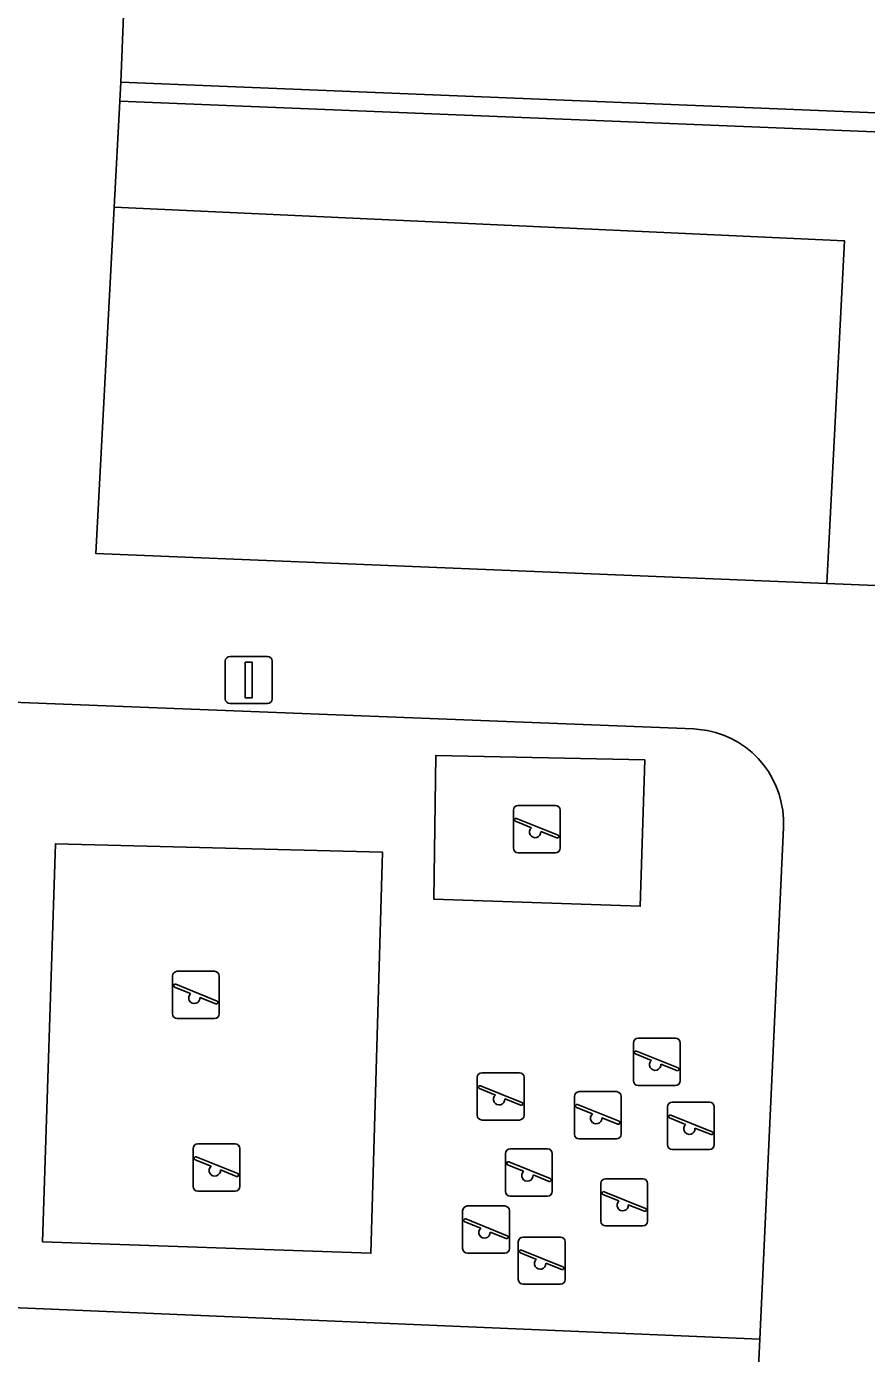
# Model space of a CAD drawing. Extents: x 160077 to 160948, y 386481 to 387498.
# Drawn here: x 160750.39 to 160768.16, y 386817.09 to 386845.16 of the extents above; entities that cross this region are included whole.
import ezdxf

# ---------------------------------------------------------------- set-up
doc = ezdxf.new("R2010")
doc.units = 0
for name, color, linetype in [('IMGEO_Groenvoorziening', 7, 'Continuous'), ('IMGEO_Lichtmast', 7, 'Continuous'), ('IMGEO_Pand', 7, 'Continuous'), ('IMGEO_Speelvoorziening', 7, 'Continuous'), ('IMGEO_Terreindeel_zand', 7, 'Continuous'), ('IMGEO_Voetpad_open', 7, 'Continuous')]:
    doc.layers.add(name, color=color, linetype=linetype)

msp = doc.modelspace()

# ---------------------------------------------------------------- linework, layer by layer
at = {"layer": 'IMGEO_Groenvoorziening'}
for points in [[(160779.22, 386842.494), (160767.821, 386842.957), (160752.363, 386843.584), (160752.244, 386841.339), (160767.701, 386840.626), (160767.327, 386833.38), (160778.831, 386832.907)], [(160767.701, 386840.626), (160752.244, 386841.339), (160751.855, 386834.016), (160767.327, 386833.38)], [(160765.905, 386817.399), (160748.408, 386818.134), (160748.825, 386830.923), (160744.63, 386831.089), (160743.938, 386813.427), (160765.678, 386812.53)]]:
    msp.add_lwpolyline(points, close=True, dxfattribs=at)
at = {"layer": 'IMGEO_Lichtmast'}
for p, q in [((160754.697, 386831.839), (160755.487, 386831.839)), ((160755.487, 386831.839), (160754.697, 386831.839)), ((160754.597, 386830.939), (160754.597, 386831.739)), ((160754.597, 386831.739), (160754.597, 386830.939)), ((160755.587, 386831.739), (160755.587, 386830.939)), ((160755.587, 386830.939), (160755.587, 386831.739)), ((160755.487, 386830.839), (160754.697, 386830.839)), ((160754.697, 386830.839), (160755.487, 386830.839))]:
    msp.add_line(p, q, dxfattribs=at)
msp.add_lwpolyline([(160755.017, 386831.714), (160755.167, 386831.714), (160755.167, 386830.964), (160755.017, 386830.964), (160755.017, 386831.714)], dxfattribs=at)
for centre, start, end in [((160754.697, 386831.739), 90, 180), ((160754.697, 386831.739), 90, 180), ((160755.487, 386831.739), 0, 90), ((160755.487, 386831.739), 360, 90), ((160754.697, 386830.939), 180, 270), ((160754.697, 386830.939), 180, 270), ((160755.487, 386830.939), 270, 0), ((160755.487, 386830.939), 270, 0)]:
    msp.add_arc(centre, 0.1, start, end, dxfattribs=at)
at = {"layer": 'IMGEO_Pand'}
msp.add_lwpolyline([(160845.158, 386853.967), (160782.797, 386856.574), (160782.828, 386857.927), (160782.842, 386858.512), (160780.433, 386858.625), (160780.416, 386858.269), (160780.332, 386856.553), (160774.661, 386856.79), (160745.381, 386858.016), (160745.313, 386856.078), (160749.383, 386855.909), (160749.175, 386851.713), (160752.686, 386851.593), (160752.638, 386850.372), (160752.384, 386843.984), (160844.785, 386840.233), (160844.857, 386842.066), (160844.95, 386844.455), (160850.448, 386844.276), (160850.772, 386851.46), (160850.783, 386851.708), (160845.292, 386851.952), (160845.343, 386853.959)], close=True, dxfattribs=at)
at = {"layer": 'IMGEO_Speelvoorziening'}
for p, q in [((160760.692, 386827.786), (160760.692, 386828.586)), ((160760.692, 386828.586), (160760.692, 386827.786)), ((160760.761, 386828.411), (160761.637, 386828.058)), ((160760.792, 386828.686), (160761.582, 386828.686)), ((160761.582, 386828.686), (160760.792, 386828.686)), ((160761.682, 386828.586), (160761.682, 386827.786)), ((160761.682, 386827.786), (160761.682, 386828.586)), ((160761.075, 386828.214), (160760.736, 386828.351)), ((160761.613, 386827.998), (160761.273, 386828.135)), ((160761.582, 386827.686), (160760.792, 386827.686)), ((160760.792, 386827.686), (160761.582, 386827.686)), ((160753.479, 386824.277), (160753.479, 386825.077)), ((160753.479, 386825.077), (160753.479, 386824.277)), ((160753.579, 386825.177), (160754.369, 386825.177)), ((160754.369, 386825.177), (160753.579, 386825.177)), ((160754.469, 386825.077), (160754.469, 386824.277)), ((160754.469, 386824.277), (160754.469, 386825.077)), ((160753.862, 386824.705), (160753.523, 386824.842)), ((160753.548, 386824.902), (160754.424, 386824.549)), ((160754.4, 386824.489), (160754.06, 386824.626)), ((160754.369, 386824.177), (160753.579, 386824.177)), ((160753.579, 386824.177), (160754.369, 386824.177)), ((160763.232, 386822.864), (160763.232, 386823.664)), ((160763.232, 386823.664), (160763.232, 386822.864)), ((160763.332, 386823.764), (160764.122, 386823.764)), ((160764.122, 386823.764), (160763.332, 386823.764)), ((160764.222, 386823.664), (160764.222, 386822.864)), ((160764.222, 386822.864), (160764.222, 386823.664)), ((160763.615, 386823.292), (160763.276, 386823.429)), ((160763.301, 386823.489), (160764.177, 386823.136)), ((160764.153, 386823.076), (160763.813, 386823.213)), ((160759.929, 386822.132), (160759.929, 386822.932)), ((160759.929, 386822.932), (160759.929, 386822.132)), ((160760.029, 386823.032), (160760.819, 386823.032)), ((160760.819, 386823.032), (160760.029, 386823.032)), ((160760.919, 386822.932), (160760.919, 386822.132)), ((160760.919, 386822.132), (160760.919, 386822.932)), ((160760.312, 386822.56), (160759.973, 386822.697)), ((160759.998, 386822.757), (160760.874, 386822.404)), ((160761.983, 386821.732), (160761.983, 386822.532)), ((160761.983, 386822.532), (160761.983, 386821.732)), ((160762.083, 386822.632), (160762.873, 386822.632)), ((160762.873, 386822.632), (160762.083, 386822.632)), ((160762.973, 386822.532), (160762.973, 386821.732)), ((160762.973, 386821.732), (160762.973, 386822.532)), ((160764.122, 386822.764), (160763.332, 386822.764)), ((160763.332, 386822.764), (160764.122, 386822.764)), ((160760.85, 386822.344), (160760.51, 386822.481)), ((160762.366, 386822.16), (160762.027, 386822.297)), ((160762.052, 386822.357), (160762.928, 386822.004)), ((160763.954, 386821.51), (160763.954, 386822.31)), ((160763.954, 386822.31), (160763.954, 386821.51)), ((160764.054, 386822.41), (160764.844, 386822.41)), ((160764.844, 386822.41), (160764.054, 386822.41)), ((160764.944, 386822.31), (160764.944, 386821.51)), ((160764.944, 386821.51), (160764.944, 386822.31)), ((160760.819, 386822.032), (160760.029, 386822.032)), ((160760.029, 386822.032), (160760.819, 386822.032)), ((160762.904, 386821.944), (160762.564, 386822.081)), ((160764.337, 386821.938), (160763.998, 386822.075)), ((160764.023, 386822.135), (160764.899, 386821.782)), ((160764.875, 386821.722), (160764.535, 386821.859)), ((160753.914, 386820.627), (160753.914, 386821.427)), ((160753.914, 386821.427), (160753.914, 386820.627)), ((160754.014, 386821.527), (160754.804, 386821.527)), ((160754.804, 386821.527), (160754.014, 386821.527)), ((160754.904, 386821.427), (160754.904, 386820.627)), ((160754.904, 386820.627), (160754.904, 386821.427)), ((160760.627, 386821.42), (160761.417, 386821.42)), ((160761.417, 386821.42), (160760.627, 386821.42)), ((160762.873, 386821.632), (160762.083, 386821.632)), ((160762.083, 386821.632), (160762.873, 386821.632)), ((160764.844, 386821.41), (160764.054, 386821.41)), ((160764.054, 386821.41), (160764.844, 386821.41)), ((160754.297, 386821.055), (160753.958, 386821.192)), ((160753.983, 386821.252), (160754.859, 386820.899)), ((160760.527, 386820.52), (160760.527, 386821.32)), ((160760.527, 386821.32), (160760.527, 386820.52)), ((160760.596, 386821.145), (160761.472, 386820.792)), ((160761.517, 386821.32), (160761.517, 386820.52)), ((160761.517, 386820.52), (160761.517, 386821.32)), ((160754.835, 386820.839), (160754.495, 386820.976)), ((160760.91, 386820.948), (160760.571, 386821.085)), ((160761.448, 386820.732), (160761.108, 386820.869)), ((160762.543, 386819.891), (160762.543, 386820.691)), ((160762.543, 386820.691), (160762.543, 386819.891)), ((160762.643, 386820.791), (160763.433, 386820.791)), ((160763.433, 386820.791), (160762.643, 386820.791)), ((160763.533, 386820.691), (160763.533, 386819.891)), ((160763.533, 386819.891), (160763.533, 386820.691)), ((160754.804, 386820.527), (160754.014, 386820.527)), ((160754.014, 386820.527), (160754.804, 386820.527)), ((160761.417, 386820.42), (160760.627, 386820.42)), ((160760.627, 386820.42), (160761.417, 386820.42)), ((160762.926, 386820.319), (160762.587, 386820.456)), ((160762.612, 386820.516), (160763.488, 386820.163)), ((160759.619, 386819.313), (160759.619, 386820.113)), ((160759.619, 386820.113), (160759.619, 386819.313)), ((160759.719, 386820.213), (160760.509, 386820.213)), ((160760.509, 386820.213), (160759.719, 386820.213)), ((160760.609, 386820.113), (160760.609, 386819.313)), ((160760.609, 386819.313), (160760.609, 386820.113)), ((160763.464, 386820.103), (160763.124, 386820.24)), ((160760.002, 386819.741), (160759.663, 386819.878)), ((160759.688, 386819.938), (160760.564, 386819.585)), ((160763.433, 386819.791), (160762.643, 386819.791)), ((160762.643, 386819.791), (160763.433, 386819.791)), ((160760.54, 386819.525), (160760.2, 386819.662)), ((160760.797, 386818.656), (160760.797, 386819.456)), ((160760.797, 386819.456), (160760.797, 386818.656)), ((160760.897, 386819.556), (160761.687, 386819.556)), ((160761.687, 386819.556), (160760.897, 386819.556)), ((160761.787, 386819.456), (160761.787, 386818.656)), ((160761.787, 386818.656), (160761.787, 386819.456)), ((160760.509, 386819.213), (160759.719, 386819.213)), ((160759.719, 386819.213), (160760.509, 386819.213)), ((160761.18, 386819.084), (160760.841, 386819.221)), ((160760.866, 386819.281), (160761.742, 386818.928)), ((160761.718, 386818.868), (160761.378, 386819.005)), ((160761.687, 386818.556), (160760.897, 386818.556)), ((160760.897, 386818.556), (160761.687, 386818.556))]:
    msp.add_line(p, q, dxfattribs=at)
for centre, radius, start, end in [((160760.792, 386828.586), 0.1, 90, 180), ((160760.792, 386828.586), 0.1, 90, 180), ((160760.749, 386828.381), 0.0327, 68.078, 248.078), ((160761.582, 386828.586), 0.1, 0, 90), ((160761.582, 386828.586), 0.1, 360, 90), ((160761.154, 386828.124), 0.12, 130.9928, 5.1632), ((160761.625, 386828.028), 0.0327, 248.078, 68.078), ((160760.792, 386827.786), 0.1, 180, 270), ((160760.792, 386827.786), 0.1, 180, 270), ((160761.582, 386827.786), 0.1, 270, 0), ((160761.582, 386827.786), 0.1, 270, 0), ((160753.579, 386825.077), 0.1, 90, 180), ((160753.579, 386825.077), 0.1, 90, 180), ((160754.369, 386825.077), 0.1, 0, 90), ((160754.369, 386825.077), 0.1, 360, 90), ((160753.536, 386824.872), 0.0327, 68.078, 248.078), ((160753.941, 386824.615), 0.12, 130.9928, 5.1632), ((160754.412, 386824.519), 0.0327, 248.078, 68.078), ((160753.579, 386824.277), 0.1, 180, 270), ((160753.579, 386824.277), 0.1, 180, 270), ((160754.369, 386824.277), 0.1, 270, 0), ((160754.369, 386824.277), 0.1, 270, 0), ((160763.332, 386823.664), 0.1, 90, 180), ((160763.332, 386823.664), 0.1, 90, 180), ((160764.122, 386823.664), 0.1, 0, 90), ((160764.122, 386823.664), 0.1, 360, 90), ((160763.289, 386823.459), 0.0327, 68.078, 248.078), ((160763.694, 386823.202), 0.12, 130.9928, 5.1632), ((160764.165, 386823.106), 0.0327, 248.078, 68.078), ((160760.029, 386822.932), 0.1, 90, 180), ((160760.029, 386822.932), 0.1, 90, 180), ((160760.819, 386822.932), 0.1, 0, 90), ((160760.819, 386822.932), 0.1, 360, 90), ((160763.332, 386822.864), 0.1, 180, 270), ((160763.332, 386822.864), 0.1, 180, 270), ((160764.122, 386822.864), 0.1, 270, 0), ((160764.122, 386822.864), 0.1, 270, 0), ((160759.986, 386822.727), 0.0327, 68.078, 248.078), ((160760.391, 386822.47), 0.12, 130.9928, 5.1632), ((160762.083, 386822.532), 0.1, 90, 180), ((160762.083, 386822.532), 0.1, 90, 180), ((160762.873, 386822.532), 0.1, 0, 90), ((160762.873, 386822.532), 0.1, 360, 90), ((160760.862, 386822.374), 0.0327, 248.078, 68.078), ((160762.04, 386822.327), 0.0327, 68.078, 248.078), ((160764.054, 386822.31), 0.1, 90, 180), ((160764.054, 386822.31), 0.1, 90, 180), ((160764.844, 386822.31), 0.1, 0, 90), ((160764.844, 386822.31), 0.1, 360, 90), ((160760.029, 386822.132), 0.1, 180, 270), ((160760.029, 386822.132), 0.1, 180, 270), ((160760.819, 386822.132), 0.1, 270, 0), ((160760.819, 386822.132), 0.1, 270, 0), ((160762.445, 386822.07), 0.12, 130.9928, 5.1632), ((160762.916, 386821.974), 0.0327, 248.078, 68.078), ((160764.011, 386822.105), 0.0327, 68.078, 248.078), ((160762.083, 386821.732), 0.1, 180, 270), ((160762.083, 386821.732), 0.1, 180, 270), ((160762.873, 386821.732), 0.1, 270, 0), ((160762.873, 386821.732), 0.1, 270, 0), ((160764.416, 386821.848), 0.12, 130.9928, 5.1632), ((160764.887, 386821.752), 0.0327, 248.078, 68.078), ((160754.014, 386821.427), 0.1, 90, 180), ((160754.014, 386821.427), 0.1, 90, 180), ((160754.804, 386821.427), 0.1, 0, 90), ((160754.804, 386821.427), 0.1, 360, 90), ((160760.627, 386821.32), 0.1, 90, 180), ((160760.627, 386821.32), 0.1, 90, 180), ((160761.417, 386821.32), 0.1, 0, 90), ((160761.417, 386821.32), 0.1, 360, 90), ((160764.054, 386821.51), 0.1, 180, 270), ((160764.054, 386821.51), 0.1, 180, 270), ((160764.844, 386821.51), 0.1, 270, 0), ((160764.844, 386821.51), 0.1, 270, 0), ((160753.971, 386821.222), 0.0327, 68.078, 248.078), ((160760.584, 386821.115), 0.0327, 68.078, 248.078), ((160754.376, 386820.965), 0.12, 130.9928, 5.1632), ((160754.847, 386820.869), 0.0327, 248.078, 68.078), ((160760.989, 386820.858), 0.12, 130.9928, 5.1632), ((160754.014, 386820.627), 0.1, 180, 270), ((160754.014, 386820.627), 0.1, 180, 270), ((160754.804, 386820.627), 0.1, 270, 0), ((160754.804, 386820.627), 0.1, 270, 0), ((160761.46, 386820.762), 0.0327, 248.078, 68.078), ((160762.643, 386820.691), 0.1, 90, 180), ((160762.643, 386820.691), 0.1, 90, 180), ((160763.433, 386820.691), 0.1, 0, 90), ((160763.433, 386820.691), 0.1, 360, 90), ((160760.627, 386820.52), 0.1, 180, 270), ((160760.627, 386820.52), 0.1, 180, 270), ((160761.417, 386820.52), 0.1, 270, 0), ((160761.417, 386820.52), 0.1, 270, 0), ((160762.6, 386820.486), 0.0327, 68.078, 248.078), ((160763.005, 386820.229), 0.12, 130.9928, 5.1632), ((160759.719, 386820.113), 0.1, 90, 180), ((160759.719, 386820.113), 0.1, 90, 180), ((160760.509, 386820.113), 0.1, 0, 90), ((160760.509, 386820.113), 0.1, 360, 90), ((160763.476, 386820.133), 0.0327, 248.078, 68.078), ((160759.676, 386819.908), 0.0327, 68.078, 248.078), ((160760.081, 386819.651), 0.12, 130.9928, 5.1632), ((160762.643, 386819.891), 0.1, 180, 270), ((160762.643, 386819.891), 0.1, 180, 270), ((160763.433, 386819.891), 0.1, 270, 0), ((160763.433, 386819.891), 0.1, 270, 0), ((160760.552, 386819.555), 0.0327, 248.078, 68.078), ((160760.897, 386819.456), 0.1, 90, 180), ((160760.897, 386819.456), 0.1, 90, 180), ((160761.687, 386819.456), 0.1, 0, 90), ((160761.687, 386819.456), 0.1, 360, 90), ((160759.719, 386819.313), 0.1, 180, 270), ((160759.719, 386819.313), 0.1, 180, 270), ((160760.509, 386819.313), 0.1, 270, 0), ((160760.509, 386819.313), 0.1, 270, 0), ((160760.854, 386819.251), 0.0327, 68.078, 248.078), ((160761.259, 386818.994), 0.12, 130.9928, 5.1632), ((160761.73, 386818.898), 0.0327, 248.078, 68.078), ((160760.897, 386818.656), 0.1, 180, 270), ((160760.897, 386818.656), 0.1, 180, 270), ((160761.687, 386818.656), 0.1, 270, 0), ((160761.687, 386818.656), 0.1, 270, 0)]:
    msp.add_arc(centre, radius, start, end, dxfattribs=at)
at = {"layer": 'IMGEO_Terreindeel_zand'}
for points in [[(160759.01, 386826.701), (160763.376, 386826.552), (160763.471, 386829.648), (160759.05, 386829.742)], [(160750.73, 386819.455), (160757.678, 386819.212), (160757.922, 386827.701), (160751.001, 386827.877)]]:
    msp.add_lwpolyline(points, close=True, dxfattribs=at)
at = {"layer": 'IMGEO_Voetpad_open'}
for points in [[(160849.371, 386824.944), (160849.49, 386824.92), (160849.784, 386830.063), (160839.639, 386830.405), (160781.349, 386832.803), (160778.831, 386832.907), (160767.327, 386833.38), (160751.855, 386834.016), (160752.244, 386841.339), (160752.363, 386843.584), (160752.384, 386843.984), (160752.638, 386850.372)], [(160742.465, 386831.174), (160744.63, 386831.089), (160748.825, 386830.923), (160764.513, 386830.304), (160764.622, 386830.296), (160764.798, 386830.27), (160764.97, 386830.229), (160765.139, 386830.173), (160765.301, 386830.101), (160765.457, 386830.016), (160765.604, 386829.917), (160765.742, 386829.805), (160765.87, 386829.681), (160765.985, 386829.547), (160766.089, 386829.402), (160766.179, 386829.249), (160766.255, 386829.089), (160766.316, 386828.922), (160766.362, 386828.75), (160766.393, 386828.576)], [(160766.393, 386828.576), (160766.408, 386828.399), (160766.407, 386828.221), (160765.905, 386817.399), (160765.678, 386812.53), (160765.508, 386808.849)]]:
    msp.add_lwpolyline(points, dxfattribs=at)
for points in [[(160752.384, 386843.984), (160752.363, 386843.584), (160767.821, 386842.957), (160779.22, 386842.494), (160778.831, 386832.907), (160781.349, 386832.803), (160781.688, 386842.394), (160845.169, 386839.817), (160845.253, 386841.978), (160844.857, 386842.066), (160844.785, 386840.233)], [(160766.408, 386828.399), (160766.393, 386828.576), (160766.362, 386828.75), (160766.316, 386828.922), (160766.255, 386829.089), (160766.179, 386829.249), (160766.089, 386829.402), (160765.985, 386829.547), (160765.87, 386829.681), (160765.742, 386829.805), (160765.604, 386829.917), (160765.457, 386830.016), (160765.301, 386830.101), (160765.139, 386830.173), (160764.97, 386830.229), (160764.798, 386830.27), (160764.622, 386830.296), (160764.513, 386830.304), (160748.825, 386830.923), (160748.408, 386818.134), (160765.905, 386817.399), (160766.407, 386828.221)], [(160763.376, 386826.552), (160759.01, 386826.701), (160759.05, 386829.742), (160763.471, 386829.648)], [(160757.678, 386819.212), (160750.73, 386819.455), (160751.001, 386827.877), (160757.922, 386827.701)]]:
    msp.add_lwpolyline(points, close=True, dxfattribs=at)

doc.saveas('drawing.dxf')
